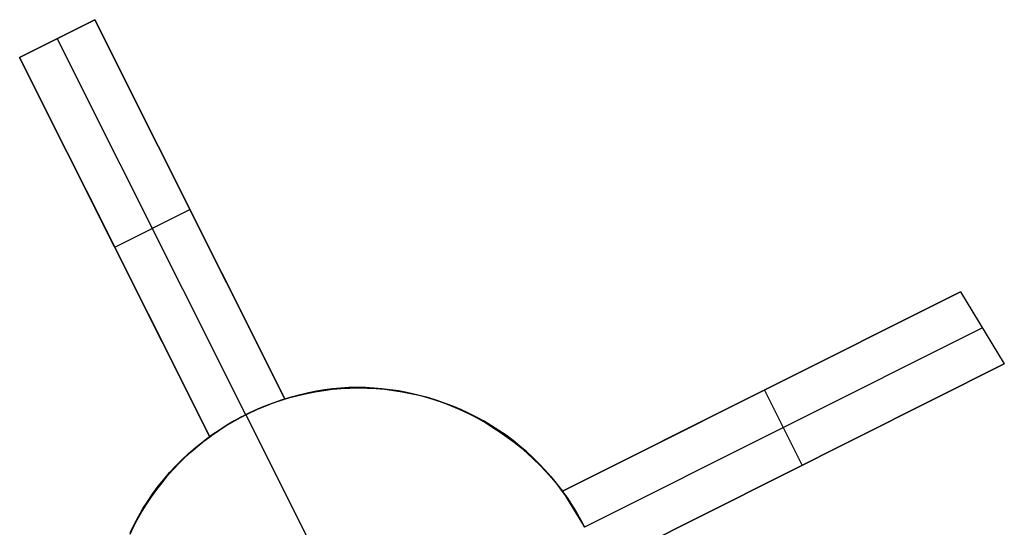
# Model space of a CAD drawing. Header units: millimetres. Extents: x 6239 to 7218, y -13987 to -13139.
# Tile 291 of 296: x 6792.03 to 6803.73, y -13391.39 to -13385.36. Entities that reach past the tile are written whole.
import ezdxf

# ---------------------------------------------------------------- set-up
doc = ezdxf.new("R2010")
doc.units = ezdxf.units.MM
doc.layers.add('color', color=7, linetype='Continuous')

msp = doc.modelspace()

# ---------------------------------------------------------------- linework, layer by layer
at = {"layer": 'color', "color": 254, "true_color": 0xcad1ee}
for p, q in [((6792.921, -13385.356, 10.7), (6792.027, -13385.804, 10.7)), ((6792.027, -13385.804, 11.448), (6792.921, -13385.356, 11.052)), ((6792.921, -13385.356, 10.7), (6792.027, -13385.804, 10.7)), ((6792.027, -13385.804, 11.448), (6792.921, -13385.356, 11.052)), ((6792.027, -13385.804, 11.074), (6792.872, -13385.381, 11.074)), ((6795.18, -13389.863, 5.658), (6792.921, -13385.356, 10.7)), ((6792.921, -13385.356, 10.7), (6792.921, -13385.356, 11.052)), ((6792.921, -13385.356, 10.7), (6792.921, -13385.356, 11.052)), ((6792.921, -13385.356, 11.052), (6795.18, -13389.863, 11.792)), ((6795.18, -13389.863, 5.658), (6792.921, -13385.356, 10.7)), ((6792.921, -13385.356, 11.052), (6795.18, -13389.863, 11.792)), ((6794.715, -13390.05, 5.7), (6792.474, -13385.58, 10.7)), ((6792.474, -13385.58, 10.7), (6792.474, -13385.58, 11.25)), ((6792.027, -13385.804, 10.7), (6794.286, -13390.312, 5.658)), ((6792.027, -13385.804, 10.7), (6792.027, -13385.804, 11.448)), ((6794.286, -13390.312, 12.196), (6792.027, -13385.804, 11.448)), ((6792.027, -13385.804, 10.7), (6794.286, -13390.312, 5.658)), ((6792.027, -13385.804, 10.7), (6792.027, -13385.804, 11.448)), ((6794.286, -13390.312, 12.196), (6792.027, -13385.804, 11.448)), ((6795.18, -13389.863, 8.725), (6793.806, -13387.121, 8.725)), ((6792.822, -13387.389, 8.927), (6794.286, -13390.312, 8.927)), ((6793.157, -13388.058, 8.179), (6794.051, -13387.61, 8.179)), ((6794.051, -13387.61, 8.179), (6794.051, -13387.61, 11.435)), ((6793.157, -13388.058, 8.179), (6793.157, -13388.058, 11.835)), ((6803.211, -13388.588, 8.951), (6798.479, -13390.96, 3.658)), ((6798.479, -13390.96, 11.115), (6803.211, -13388.588, 8.951)), ((6803.211, -13388.588, 8.951), (6798.479, -13390.96, 3.658)), ((6798.479, -13390.96, 11.115), (6803.211, -13388.588, 8.951)), ((6803.211, -13388.588, 8.951), (6803.732, -13389.446, 9.033)), ((6803.211, -13388.588, 8.951), (6803.732, -13389.446, 9.033)), ((6803.472, -13389.017, 8.992), (6798.741, -13391.388, 3.7)), ((6798.479, -13390.96, 7.386), (6801.812, -13389.289, 7.386)), ((6798.927, -13391.854, 3.658), (6803.732, -13389.446, 9.033)), ((6803.732, -13389.446, 9.033), (6798.927, -13391.854, 11.236)), ((6798.927, -13391.854, 3.658), (6803.732, -13389.446, 9.033)), ((6803.732, -13389.446, 9.033), (6798.927, -13391.854, 11.236)), ((6795.439, -13389.797, 3.11), (6795.541, -13389.777, 3.11)), ((6795.548, -13389.776, -7.3), (6795.446, -13389.795, -7.3)), ((6795.548, -13389.776, -7.3), (6795.446, -13389.795, -7.3)), ((6795.459, -13389.786, 11.686), (6795.554, -13389.767, 11.652)), ((6795.459, -13389.786, 11.686), (6795.554, -13389.767, 11.652)), ((6795.541, -13389.777, 3.11), (6795.644, -13389.761, 3.11)), ((6795.65, -13389.76, -7.3), (6795.548, -13389.776, -7.3)), ((6795.65, -13389.76, -7.3), (6795.548, -13389.776, -7.3)), ((6795.554, -13389.767, 11.652), (6795.649, -13389.751, 11.618)), ((6795.554, -13389.767, 11.652), (6795.649, -13389.751, 11.618)), ((6795.644, -13389.761, 3.11), (6795.747, -13389.748, 3.11)), ((6795.649, -13389.751, 11.618), (6795.746, -13389.739, 11.586)), ((6795.649, -13389.751, 11.618), (6795.746, -13389.739, 11.586)), ((6795.753, -13389.748, -7.3), (6795.65, -13389.76, -7.3)), ((6795.753, -13389.748, -7.3), (6795.65, -13389.76, -7.3)), ((6795.746, -13389.739, 11.586), (6795.843, -13389.73, 11.554)), ((6795.746, -13389.739, 11.586), (6795.843, -13389.73, 11.554)), ((6795.747, -13389.748, 3.11), (6795.85, -13389.739, 3.11)), ((6795.856, -13389.739, -7.3), (6795.753, -13389.748, -7.3)), ((6795.856, -13389.739, -7.3), (6795.753, -13389.748, -7.3)), ((6795.843, -13389.73, 11.554), (6795.941, -13389.724, 11.523)), ((6795.843, -13389.73, 11.554), (6795.941, -13389.724, 11.523)), ((6795.85, -13389.739, 3.11), (6795.954, -13389.734, 3.11)), ((6795.96, -13389.734, -7.3), (6795.856, -13389.739, -7.3)), ((6795.96, -13389.734, -7.3), (6795.856, -13389.739, -7.3)), ((6795.941, -13389.724, 11.523), (6796.039, -13389.722, 11.493)), ((6795.941, -13389.724, 11.523), (6796.039, -13389.722, 11.493)), ((6795.954, -13389.734, 3.11), (6796.057, -13389.732, 3.11)), ((6796.063, -13389.732, -7.3), (6795.96, -13389.734, -7.3)), ((6796.063, -13389.732, -7.3), (6795.96, -13389.734, -7.3)), ((6796.039, -13389.722, 11.493), (6796.137, -13389.724, 11.463)), ((6796.039, -13389.722, 11.493), (6796.137, -13389.724, 11.463)), ((6796.057, -13389.732, 3.11), (6796.161, -13389.734, 3.11)), ((6796.167, -13389.734, -7.3), (6796.063, -13389.732, -7.3)), ((6796.167, -13389.734, -7.3), (6796.063, -13389.732, -7.3)), ((6796.137, -13389.724, 11.463), (6796.236, -13389.729, 11.435)), ((6796.137, -13389.724, 11.463), (6796.236, -13389.729, 11.435)), ((6796.161, -13389.734, 3.11), (6796.265, -13389.739, 3.11)), ((6796.27, -13389.739, -7.3), (6796.167, -13389.734, -7.3)), ((6796.27, -13389.739, -7.3), (6796.167, -13389.734, -7.3)), ((6796.236, -13389.729, 11.435), (6796.334, -13389.737, 11.408)), ((6796.236, -13389.729, 11.435), (6796.334, -13389.737, 11.408)), ((6796.265, -13389.739, 3.11), (6796.368, -13389.748, 3.11)), ((6796.373, -13389.749, -7.3), (6796.27, -13389.739, -7.3)), ((6796.373, -13389.749, -7.3), (6796.27, -13389.739, -7.3)), ((6796.334, -13389.737, 11.408), (6796.433, -13389.749, 11.381)), ((6796.334, -13389.737, 11.408), (6796.433, -13389.749, 11.381)), ((6796.368, -13389.748, 3.11), (6796.471, -13389.761, 3.11)), ((6796.476, -13389.761, -7.3), (6796.373, -13389.749, -7.3)), ((6796.476, -13389.761, -7.3), (6796.373, -13389.749, -7.3)), ((6796.433, -13389.749, 11.381), (6796.531, -13389.764, 11.356)), ((6796.433, -13389.749, 11.381), (6796.531, -13389.764, 11.356)), ((6796.471, -13389.761, 3.11), (6796.574, -13389.777, 3.11)), ((6796.578, -13389.777, -7.3), (6796.476, -13389.761, -7.3)), ((6796.578, -13389.777, -7.3), (6796.476, -13389.761, -7.3)), ((6796.531, -13389.764, 11.356), (6796.629, -13389.782, 11.332)), ((6796.531, -13389.764, 11.356), (6796.629, -13389.782, 11.332)), ((6796.574, -13389.777, 3.11), (6796.675, -13389.796, 3.11)), ((6796.68, -13389.797, -7.3), (6796.578, -13389.777, -7.3)), ((6796.68, -13389.797, -7.3), (6796.578, -13389.777, -7.3)), ((6800.845, -13389.774, 6.304), (6800.845, -13389.774, 10.034)), ((6801.33, -13390.65, 6.345), (6800.882, -13389.756, 6.345)), ((6795.041, -13389.91, 3.11), (6795.139, -13389.877, 3.11)), ((6795.045, -13389.908, 5.679), (6795.113, -13389.885, 5.669)), ((6795.045, -13389.908, 5.679), (6795.113, -13389.885, 5.669)), ((6795.146, -13389.874, -7.3), (6795.048, -13389.908, -7.3)), ((6795.146, -13389.874, -7.3), (6795.048, -13389.908, -7.3)), ((6795.113, -13389.885, 5.669), (6795.18, -13389.863, 5.658)), ((6795.113, -13389.885, 5.669), (6795.18, -13389.863, 5.658)), ((6795.139, -13389.877, 3.11), (6795.238, -13389.846, 3.11)), ((6795.245, -13389.845, -7.3), (6795.146, -13389.874, -7.3)), ((6795.245, -13389.845, -7.3), (6795.146, -13389.874, -7.3)), ((6795.18, -13389.863, 11.792), (6795.272, -13389.834, 11.756)), ((6795.18, -13389.863, 11.792), (6795.272, -13389.834, 11.756)), ((6795.18, -13389.863, 5.658), (6795.18, -13389.863, 11.792)), ((6795.18, -13389.863, 5.658), (6795.18, -13389.863, 11.792)), ((6795.238, -13389.846, 3.11), (6795.338, -13389.82, 3.11)), ((6795.345, -13389.818, -7.3), (6795.245, -13389.845, -7.3)), ((6795.345, -13389.818, -7.3), (6795.245, -13389.845, -7.3)), ((6795.272, -13389.834, 11.756), (6795.365, -13389.809, 11.721)), ((6795.272, -13389.834, 11.756), (6795.365, -13389.809, 11.721)), ((6795.338, -13389.82, 3.11), (6795.439, -13389.797, 3.11)), ((6795.446, -13389.795, -7.3), (6795.345, -13389.818, -7.3)), ((6795.446, -13389.795, -7.3), (6795.345, -13389.818, -7.3)), ((6795.365, -13389.809, 11.721), (6795.459, -13389.786, 11.686)), ((6795.365, -13389.809, 11.721), (6795.459, -13389.786, 11.686)), ((6796.629, -13389.782, 11.332), (6796.727, -13389.804, 11.309)), ((6796.629, -13389.782, 11.332), (6796.727, -13389.804, 11.309)), ((6796.675, -13389.796, 3.11), (6796.777, -13389.819, 3.11)), ((6796.781, -13389.82, -7.3), (6796.68, -13389.797, -7.3)), ((6796.781, -13389.82, -7.3), (6796.68, -13389.797, -7.3)), ((6796.727, -13389.804, 11.309), (6796.824, -13389.829, 11.287)), ((6796.727, -13389.804, 11.309), (6796.824, -13389.829, 11.287)), ((6796.777, -13389.819, 3.11), (6796.877, -13389.846, 3.11)), ((6796.881, -13389.847, -7.3), (6796.781, -13389.82, -7.3)), ((6796.881, -13389.847, -7.3), (6796.781, -13389.82, -7.3)), ((6796.824, -13389.829, 11.287), (6796.92, -13389.858, 11.266)), ((6796.824, -13389.829, 11.287), (6796.92, -13389.858, 11.266)), ((6796.877, -13389.846, 3.11), (6796.976, -13389.876, 3.11)), ((6796.98, -13389.877, -7.3), (6796.881, -13389.847, -7.3)), ((6796.98, -13389.877, -7.3), (6796.881, -13389.847, -7.3)), ((6796.92, -13389.858, 11.266), (6797.016, -13389.889, 11.246)), ((6796.92, -13389.858, 11.266), (6797.016, -13389.889, 11.246)), ((6796.976, -13389.876, 3.11), (6797.074, -13389.909, 3.11)), ((6797.078, -13389.911, -7.3), (6796.98, -13389.877, -7.3)), ((6797.078, -13389.911, -7.3), (6796.98, -13389.877, -7.3)), ((6797.016, -13389.889, 11.246), (6797.111, -13389.924, 11.228)), ((6797.016, -13389.889, 11.246), (6797.111, -13389.924, 11.228)), ((6794.754, -13390.031, 3.11), (6794.848, -13389.987, 3.11)), ((6794.855, -13389.984, -7.3), (6794.761, -13390.027, -7.3)), ((6794.855, -13389.984, -7.3), (6794.761, -13390.027, -7.3)), ((6794.779, -13390.018, 5.699), (6794.845, -13389.989, 5.697)), ((6794.779, -13390.018, 5.699), (6794.845, -13389.989, 5.697)), ((6794.845, -13389.989, 5.697), (6794.911, -13389.96, 5.692)), ((6794.845, -13389.989, 5.697), (6794.911, -13389.96, 5.692)), ((6794.848, -13389.987, 3.11), (6794.944, -13389.947, 3.11)), ((6794.951, -13389.944, -7.3), (6794.855, -13389.984, -7.3)), ((6794.951, -13389.944, -7.3), (6794.855, -13389.984, -7.3)), ((6794.911, -13389.96, 5.692), (6794.978, -13389.933, 5.686)), ((6794.911, -13389.96, 5.692), (6794.978, -13389.933, 5.686)), ((6794.944, -13389.947, 3.11), (6795.041, -13389.91, 3.11)), ((6795.048, -13389.908, -7.3), (6794.951, -13389.944, -7.3)), ((6795.048, -13389.908, -7.3), (6794.951, -13389.944, -7.3)), ((6794.978, -13389.933, 5.686), (6795.045, -13389.908, 5.679)), ((6794.978, -13389.933, 5.686), (6795.045, -13389.908, 5.679)), ((6797.074, -13389.909, 3.11), (6797.171, -13389.946, 3.11)), ((6797.175, -13389.947, -7.3), (6797.078, -13389.911, -7.3)), ((6797.175, -13389.947, -7.3), (6797.078, -13389.911, -7.3)), ((6797.111, -13389.924, 11.228), (6797.204, -13389.963, 11.211)), ((6797.111, -13389.924, 11.228), (6797.204, -13389.963, 11.211)), ((6797.171, -13389.946, 3.11), (6797.267, -13389.986, 3.11)), ((6797.27, -13389.988, -7.3), (6797.175, -13389.947, -7.3)), ((6797.27, -13389.988, -7.3), (6797.175, -13389.947, -7.3)), ((6797.204, -13389.963, 11.211), (6797.297, -13390.004, 11.195)), ((6797.204, -13389.963, 11.211), (6797.297, -13390.004, 11.195)), ((6797.267, -13389.986, 3.11), (6797.361, -13390.03, 3.11)), ((6797.364, -13390.031, -7.3), (6797.27, -13389.988, -7.3)), ((6797.364, -13390.031, -7.3), (6797.27, -13389.988, -7.3)), ((6797.297, -13390.004, 11.195), (6797.388, -13390.048, 11.18)), ((6797.297, -13390.004, 11.195), (6797.388, -13390.048, 11.18)), ((6794.481, -13390.18, 3.11), (6794.57, -13390.127, 3.11)), ((6794.578, -13390.123, -7.3), (6794.488, -13390.176, -7.3)), ((6794.578, -13390.123, -7.3), (6794.488, -13390.176, -7.3)), ((6794.525, -13390.154, 5.692), (6794.587, -13390.118, 5.697)), ((6794.525, -13390.154, 5.692), (6794.587, -13390.118, 5.697)), ((6794.57, -13390.127, 3.11), (6794.661, -13390.077, 3.11)), ((6794.669, -13390.074, -7.3), (6794.578, -13390.123, -7.3)), ((6794.669, -13390.074, -7.3), (6794.578, -13390.123, -7.3)), ((6794.587, -13390.118, 5.697), (6794.651, -13390.083, 5.699)), ((6794.587, -13390.118, 5.697), (6794.651, -13390.083, 5.699)), ((6794.651, -13390.083, 5.699), (6794.715, -13390.05, 5.7)), ((6794.651, -13390.083, 5.699), (6794.715, -13390.05, 5.7)), ((6794.661, -13390.077, 3.11), (6794.754, -13390.031, 3.11)), ((6794.761, -13390.027, -7.3), (6794.669, -13390.074, -7.3)), ((6794.761, -13390.027, -7.3), (6794.669, -13390.074, -7.3)), ((6794.715, -13390.05, 5.7), (6794.779, -13390.018, 5.699)), ((6794.715, -13390.05, 5.7), (6794.779, -13390.018, 5.699)), ((6794.715, -13390.05, -7.3), (6795.499, -13391.615, -7.3)), ((6794.715, -13390.05, 5.7), (6794.715, -13390.05, -7.3)), ((6797.361, -13390.03, 3.11), (6797.454, -13390.076, 3.11)), ((6797.457, -13390.078, -7.3), (6797.364, -13390.031, -7.3)), ((6797.457, -13390.078, -7.3), (6797.364, -13390.031, -7.3)), ((6797.388, -13390.048, 11.18), (6797.478, -13390.096, 11.167)), ((6797.388, -13390.048, 11.18), (6797.478, -13390.096, 11.167)), ((6797.454, -13390.076, 3.11), (6797.545, -13390.126, 3.11)), ((6797.548, -13390.128, -7.3), (6797.457, -13390.078, -7.3)), ((6797.548, -13390.128, -7.3), (6797.457, -13390.078, -7.3)), ((6797.478, -13390.096, 11.167), (6797.567, -13390.146, 11.155)), ((6797.478, -13390.096, 11.167), (6797.567, -13390.146, 11.155)), ((6797.545, -13390.126, 3.11), (6797.634, -13390.179, 3.11)), ((6797.637, -13390.181, -7.3), (6797.548, -13390.128, -7.3)), ((6797.637, -13390.181, -7.3), (6797.548, -13390.128, -7.3)), ((6794.308, -13390.296, 3.11), (6794.394, -13390.236, 3.11)), ((6794.401, -13390.232, -7.3), (6794.316, -13390.29, -7.3)), ((6794.401, -13390.232, -7.3), (6794.316, -13390.29, -7.3)), ((6794.344, -13390.27, 5.669), (6794.403, -13390.23, 5.679)), ((6794.344, -13390.27, 5.669), (6794.403, -13390.23, 5.679)), ((6794.394, -13390.236, 3.11), (6794.481, -13390.18, 3.11)), ((6794.488, -13390.176, -7.3), (6794.401, -13390.232, -7.3)), ((6794.488, -13390.176, -7.3), (6794.401, -13390.232, -7.3)), ((6794.403, -13390.23, 5.679), (6794.464, -13390.191, 5.686)), ((6794.403, -13390.23, 5.679), (6794.464, -13390.191, 5.686)), ((6794.464, -13390.191, 5.686), (6794.525, -13390.154, 5.692)), ((6794.464, -13390.191, 5.686), (6794.525, -13390.154, 5.692)), ((6797.567, -13390.146, 11.155), (6797.654, -13390.2, 11.144)), ((6797.567, -13390.146, 11.155), (6797.654, -13390.2, 11.144)), ((6797.634, -13390.179, 3.11), (6797.722, -13390.235, 3.11)), ((6797.724, -13390.236, -7.3), (6797.637, -13390.181, -7.3)), ((6797.724, -13390.236, -7.3), (6797.637, -13390.181, -7.3)), ((6797.654, -13390.2, 11.144), (6797.739, -13390.256, 11.134)), ((6797.654, -13390.2, 11.144), (6797.739, -13390.256, 11.134)), ((6797.722, -13390.235, 3.11), (6797.807, -13390.294, 3.11)), ((6797.809, -13390.295, -7.3), (6797.724, -13390.236, -7.3)), ((6797.809, -13390.295, -7.3), (6797.724, -13390.236, -7.3)), ((6798.927, -13391.854, 7.447), (6802.315, -13390.156, 7.447)), ((6794.144, -13390.422, 3.11), (6794.225, -13390.357, 3.11)), ((6794.233, -13390.352, -7.3), (6794.152, -13390.416, -7.3)), ((6794.233, -13390.352, -7.3), (6794.152, -13390.416, -7.3)), ((6794.2, -13390.375, 12.241), (6794.286, -13390.312, 12.196)), ((6794.2, -13390.375, 12.241), (6794.286, -13390.312, 12.196)), ((6794.225, -13390.357, 3.11), (6794.308, -13390.296, 3.11)), ((6794.316, -13390.29, -7.3), (6794.233, -13390.352, -7.3)), ((6794.316, -13390.29, -7.3), (6794.233, -13390.352, -7.3)), ((6794.286, -13390.312, 5.658), (6794.344, -13390.27, 5.669)), ((6794.286, -13390.312, 5.658), (6794.344, -13390.27, 5.669)), ((6794.286, -13390.312, 12.196), (6794.286, -13390.312, 5.658)), ((6794.286, -13390.312, 12.196), (6794.286, -13390.312, 5.658)), ((6797.739, -13390.256, 11.134), (6797.823, -13390.315, 11.126)), ((6797.739, -13390.256, 11.134), (6797.823, -13390.315, 11.126)), ((6797.807, -13390.294, 3.11), (6797.89, -13390.356, 3.11)), ((6797.892, -13390.357, -7.3), (6797.809, -13390.295, -7.3)), ((6797.892, -13390.357, -7.3), (6797.809, -13390.295, -7.3)), ((6797.823, -13390.315, 11.126), (6797.904, -13390.377, 11.119)), ((6797.823, -13390.315, 11.126), (6797.904, -13390.377, 11.119)), ((6797.89, -13390.356, 3.11), (6797.971, -13390.421, 3.11)), ((6797.973, -13390.422, -7.3), (6797.892, -13390.357, -7.3)), ((6797.973, -13390.422, -7.3), (6797.892, -13390.357, -7.3)), ((6794.036, -13390.511, 12.332), (6794.117, -13390.441, 12.286)), ((6794.036, -13390.511, 12.332), (6794.117, -13390.441, 12.286)), ((6794.066, -13390.49, 3.11), (6794.144, -13390.422, 3.11)), ((6794.152, -13390.416, -7.3), (6794.073, -13390.484, -7.3)), ((6794.152, -13390.416, -7.3), (6794.073, -13390.484, -7.3)), ((6794.117, -13390.441, 12.286), (6794.2, -13390.375, 12.241)), ((6794.117, -13390.441, 12.286), (6794.2, -13390.375, 12.241)), ((6797.904, -13390.377, 11.119), (6797.984, -13390.441, 11.114)), ((6797.904, -13390.377, 11.119), (6797.984, -13390.441, 11.114)), ((6797.971, -13390.421, 3.11), (6798.05, -13390.488, 3.11)), ((6798.051, -13390.489, -7.3), (6797.973, -13390.422, -7.3)), ((6798.051, -13390.489, -7.3), (6797.973, -13390.422, -7.3)), ((6797.984, -13390.441, 11.114), (6798.062, -13390.508, 11.11)), ((6797.984, -13390.441, 11.114), (6798.062, -13390.508, 11.11)), ((6793.882, -13390.659, 12.423), (6793.958, -13390.583, 12.377)), ((6793.882, -13390.659, 12.423), (6793.958, -13390.583, 12.377)), ((6793.915, -13390.633, 3.11), (6793.989, -13390.56, 3.11)), ((6793.996, -13390.553, -7.3), (6793.922, -13390.626, -7.3)), ((6793.996, -13390.553, -7.3), (6793.922, -13390.626, -7.3)), ((6793.958, -13390.583, 12.377), (6794.036, -13390.511, 12.332)), ((6793.958, -13390.583, 12.377), (6794.036, -13390.511, 12.332)), ((6793.989, -13390.56, 3.11), (6794.066, -13390.49, 3.11)), ((6794.073, -13390.484, -7.3), (6793.996, -13390.553, -7.3)), ((6794.073, -13390.484, -7.3), (6793.996, -13390.553, -7.3)), ((6798.05, -13390.488, 3.11), (6798.126, -13390.558, 3.11)), ((6798.128, -13390.56, -7.3), (6798.051, -13390.489, -7.3)), ((6798.128, -13390.56, -7.3), (6798.051, -13390.489, -7.3)), ((6798.062, -13390.508, 11.11), (6798.137, -13390.578, 11.107)), ((6798.062, -13390.508, 11.11), (6798.137, -13390.578, 11.107)), ((6798.126, -13390.558, 3.11), (6798.2, -13390.631, 3.11)), ((6798.201, -13390.632, -7.3), (6798.128, -13390.56, -7.3)), ((6798.201, -13390.632, -7.3), (6798.128, -13390.56, -7.3)), ((6798.137, -13390.578, 11.107), (6798.21, -13390.65, 11.106)), ((6798.137, -13390.578, 11.107), (6798.21, -13390.65, 11.106)), ((6793.775, -13390.786, 3.11), (6793.844, -13390.708, 3.11)), ((6793.851, -13390.701, -7.3), (6793.782, -13390.778, -7.3)), ((6793.851, -13390.701, -7.3), (6793.782, -13390.778, -7.3)), ((6793.809, -13390.737, 12.468), (6793.882, -13390.659, 12.423)), ((6793.809, -13390.737, 12.468), (6793.882, -13390.659, 12.423)), ((6793.844, -13390.708, 3.11), (6793.915, -13390.633, 3.11)), ((6793.922, -13390.626, -7.3), (6793.851, -13390.701, -7.3)), ((6793.922, -13390.626, -7.3), (6793.851, -13390.701, -7.3)), ((6798.2, -13390.631, 3.11), (6798.272, -13390.706, 3.11)), ((6798.273, -13390.707, -7.3), (6798.201, -13390.632, -7.3)), ((6798.273, -13390.707, -7.3), (6798.201, -13390.632, -7.3)), ((6798.21, -13390.65, 11.106), (6798.281, -13390.724, 11.106)), ((6798.21, -13390.65, 11.106), (6798.281, -13390.724, 11.106)), ((6798.272, -13390.706, 3.11), (6798.34, -13390.784, 3.11)), ((6798.341, -13390.785, -7.3), (6798.273, -13390.707, -7.3)), ((6798.341, -13390.785, -7.3), (6798.273, -13390.707, -7.3)), ((6801.33, -13390.65, 10.136), (6801.33, -13390.65, 6.345)), ((6793.673, -13390.901, 12.559), (6793.74, -13390.818, 12.514)), ((6793.673, -13390.901, 12.559), (6793.74, -13390.818, 12.514)), ((6793.71, -13390.866, 3.11), (6793.775, -13390.786, 3.11)), ((6793.782, -13390.778, -7.3), (6793.716, -13390.858, -7.3)), ((6793.782, -13390.778, -7.3), (6793.716, -13390.858, -7.3)), ((6793.74, -13390.818, 12.514), (6793.809, -13390.737, 12.468)), ((6793.74, -13390.818, 12.514), (6793.809, -13390.737, 12.468)), ((6798.281, -13390.724, 11.106), (6798.35, -13390.8, 11.108)), ((6798.281, -13390.724, 11.106), (6798.35, -13390.8, 11.108)), ((6798.34, -13390.784, 3.11), (6798.406, -13390.864, 3.11)), ((6798.407, -13390.865, -7.3), (6798.341, -13390.785, -7.3)), ((6798.407, -13390.865, -7.3), (6798.341, -13390.785, -7.3)), ((6798.35, -13390.8, 11.108), (6798.416, -13390.879, 11.111)), ((6798.35, -13390.8, 11.108), (6798.416, -13390.879, 11.111)), ((6793.586, -13391.033, 3.11), (6793.646, -13390.949, 3.11)), ((6793.653, -13390.94, -7.3), (6793.592, -13391.024, -7.3)), ((6793.653, -13390.94, -7.3), (6793.592, -13391.024, -7.3)), ((6793.61, -13390.987, 12.604), (6793.673, -13390.901, 12.559)), ((6793.61, -13390.987, 12.604), (6793.673, -13390.901, 12.559)), ((6793.646, -13390.949, 3.11), (6793.71, -13390.866, 3.11)), ((6793.716, -13390.858, -7.3), (6793.653, -13390.94, -7.3)), ((6793.716, -13390.858, -7.3), (6793.653, -13390.94, -7.3)), ((6798.406, -13390.864, 3.11), (6798.47, -13390.946, 3.11)), ((6798.47, -13390.947, -7.3), (6798.407, -13390.865, -7.3)), ((6798.47, -13390.947, -7.3), (6798.407, -13390.865, -7.3)), ((6798.416, -13390.879, 11.111), (6798.479, -13390.96, 11.115)), ((6798.416, -13390.879, 11.111), (6798.479, -13390.96, 11.115)), ((6798.47, -13390.946, 3.11), (6798.53, -13391.031, 3.11)), ((6798.53, -13391.031, -7.3), (6798.47, -13390.947, -7.3)), ((6798.53, -13391.031, -7.3), (6798.47, -13390.947, -7.3)), ((6793.529, -13391.12, 3.11), (6793.586, -13391.033, 3.11)), ((6793.592, -13391.024, -7.3), (6793.535, -13391.11, -7.3)), ((6793.592, -13391.024, -7.3), (6793.535, -13391.11, -7.3)), ((6793.55, -13391.076, 12.649), (6793.61, -13390.987, 12.604)), ((6793.55, -13391.076, 12.649), (6793.61, -13390.987, 12.604)), ((6798.479, -13390.96, 3.658), (6798.741, -13391.388, 3.7)), ((6798.479, -13390.96, 11.115), (6798.479, -13390.96, 3.658)), ((6798.479, -13390.96, 11.115), (6798.479, -13390.96, 3.658)), ((6798.479, -13390.96, 3.658), (6798.741, -13391.388, 3.7)), ((6798.587, -13391.118, -7.3), (6798.53, -13391.031, -7.3)), ((6798.587, -13391.118, -7.3), (6798.53, -13391.031, -7.3)), ((6798.53, -13391.031, 3.11), (6798.587, -13391.117, 3.11)), ((6793.439, -13391.259, 12.737), (6793.493, -13391.166, 12.693)), ((6793.439, -13391.259, 12.737), (6793.493, -13391.166, 12.693)), ((6793.475, -13391.208, 3.11), (6793.529, -13391.12, 3.11)), ((6793.535, -13391.11, -7.3), (6793.48, -13391.198, -7.3)), ((6793.535, -13391.11, -7.3), (6793.48, -13391.198, -7.3)), ((6793.493, -13391.166, 12.693), (6793.55, -13391.076, 12.649)), ((6793.493, -13391.166, 12.693), (6793.55, -13391.076, 12.649)), ((6798.587, -13391.117, 3.11), (6798.641, -13391.206, 3.11)), ((6798.642, -13391.206, -7.3), (6798.587, -13391.118, -7.3)), ((6798.642, -13391.206, -7.3), (6798.587, -13391.118, -7.3)), ((6793.376, -13391.39, 3.11), (6793.424, -13391.298, 3.11)), ((6793.429, -13391.288, -7.3), (6793.381, -13391.38, -7.3)), ((6793.429, -13391.288, -7.3), (6793.381, -13391.38, -7.3)), ((6793.389, -13391.354, 12.781), (6793.439, -13391.259, 12.737)), ((6793.389, -13391.354, 12.781), (6793.439, -13391.259, 12.737)), ((6793.424, -13391.298, 3.11), (6793.475, -13391.208, 3.11)), ((6793.48, -13391.198, -7.3), (6793.429, -13391.288, -7.3)), ((6793.48, -13391.198, -7.3), (6793.429, -13391.288, -7.3)), ((6798.641, -13391.206, 3.11), (6798.693, -13391.296, 3.11)), ((6798.693, -13391.296, -7.3), (6798.642, -13391.206, -7.3)), ((6798.693, -13391.296, -7.3), (6798.642, -13391.206, -7.3)), ((6798.741, -13391.388, -7.3), (6798.693, -13391.296, -7.3)), ((6798.741, -13391.388, -7.3), (6798.693, -13391.296, -7.3)), ((6798.693, -13391.296, 3.11), (6798.741, -13391.388, 3.11)), ((6793.381, -13391.38, -7.3), (6793.336, -13391.473, -7.3)), ((6793.381, -13391.38, -7.3), (6793.336, -13391.473, -7.3)), ((6793.342, -13391.451, 12.825), (6793.389, -13391.354, 12.781)), ((6793.342, -13391.451, 12.825), (6793.389, -13391.354, 12.781))]:
    msp.add_line(p, q, dxfattribs=at)

doc.saveas('drawing.dxf')
